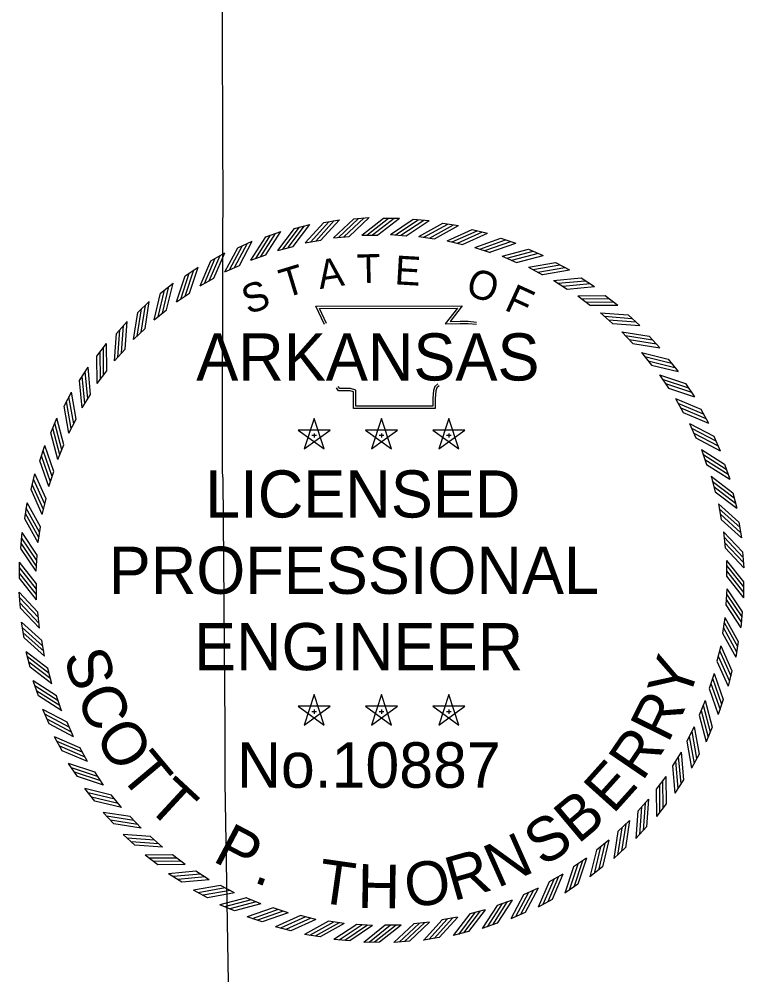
# Model space of a CAD drawing. Extents: x -83719 to 153526, y -11835 to 11446.
# Drawn here: x 3046.5 to 3294.9, y 312.1 to 639.6 of the extents above; entities that cross this region are included whole.
import ezdxf

# ---------------------------------------------------------------- set-up
doc = ezdxf.new("R2010")
doc.units = 0
doc.layers.add('Level 2', color=7, linetype='Continuous')
doc.layers.add('STAMP_PP', color=7, linetype='Continuous')

msp = doc.modelspace()

# ---------------------------------------------------------------- linework, layer by layer
at = {"layer": 'Level 2'}
for points in [[(3114.07, 974.88), (3114.15, 932.17), (3114.18, 930.54), (3114.6, 842.53), (3114.69, 841.13), (3115.18, 774.82), (3115.57, 763.88), (3115.65, 760.91), (3115.67, 759.54), (3115.53, 758.86), (3115.42, 758.09), (3115.24, 756.85), (3115.22, 754.54), (3115.19, 743.98), (3115.91, 664.81), (3115.98, 660.54), (3116.26, 573.57), (3116.21, 569.56), (3116.13, 484.41), (3116.32, 481.98), (3117.02, 397.13), (3117.05, 395.59), (3117.05, 378.05)], [(3117.05, 378.05), (3118.11, 309.58), (3118.11, 308.25), (3118.34, 263.49)]]:
    msp.add_lwpolyline(points, dxfattribs=at)
at = {"layer": 'STAMP_PP'}
for p, q in [((3150.9, 569.91), (3156.26, 570.86)), ((3161.08, 571.13), (3166.5, 571.63)), ((3171.39, 571.43), (3176.83, 571.43)), ((3181.58, 571.02), (3187, 570.63)), ((3131.01, 564.98), (3136.14, 566.8)), ((3140.85, 567.86), (3146.11, 569.24)), ((3191.75, 569.7), (3197.12, 568.86)), ((3201.77, 567.55), (3207.06, 566.26)), ((3121.43, 561.3), (3126.4, 563.53)), ((3144.59, 562.92), (3149.96, 563.87)), ((3154.22, 564.68), (3159.65, 565.18)), ((3163.96, 565.64), (3169.41, 565.64)), ((3173.75, 565.8), (3179.19, 565.4)), ((3183.51, 565.14), (3188.9, 564.29)), ((3193.19, 563.68), (3198.49, 562.39)), ((3211.59, 564.57), (3216.75, 562.85)), ((3135.14, 560.37), (3140.42, 561.76)), ((3202.71, 561.42), (3207.89, 559.7)), ((3221.12, 560.8), (3226.13, 558.66)), ((3112.2, 556.85), (3116.96, 559.48)), ((3125.94, 557.05), (3131.08, 558.87)), ((3212.02, 558.39), (3217.03, 556.25)), ((3103.36, 551.64), (3107.89, 554.66)), ((3117.04, 552.98), (3122.01, 555.21)), ((3221.04, 554.6), (3225.86, 552.05)), ((3230.31, 556.24), (3235.12, 553.7)), ((3108.5, 548.19), (3113.27, 550.83)), ((3239.1, 550.95), (3243.68, 548.02)), ((3094.98, 545.72), (3099.24, 549.11)), ((3229.72, 550.08), (3234.32, 547.14)), ((3100.39, 542.71), (3104.93, 545.73)), ((3238, 544.85), (3242.33, 541.54)), ((3247.41, 544.95), (3251.74, 541.64)), ((3087.12, 539.14), (3091.09, 542.86)), ((3092.76, 536.57), (3097.04, 539.96)), ((3245.82, 538.96), (3249.86, 535.3)), ((3255.21, 538.28), (3259.24, 534.63)), ((3079.83, 531.92), (3083.48, 535.96)), ((3085.67, 529.83), (3089.64, 533.56)), ((3253.12, 532.45), (3256.85, 528.47)), ((3262.42, 530.99), (3266.14, 527.02)), ((3073.17, 524.13), (3076.47, 528.45)), ((3079.15, 522.53), (3082.81, 526.58)), ((3259.86, 525.35), (3263.25, 521.08)), ((3269.01, 523.13), (3272.39, 518.87)), ((3067.16, 515.81), (3070.1, 520.39)), ((3073.26, 514.71), (3076.57, 519.05)), ((3265.99, 517.72), (3269.02, 513.18)), ((3274.93, 514.75), (3277.94, 510.23)), ((3061.87, 507.03), (3064.41, 511.84)), ((3068.04, 506.44), (3070.98, 511.03)), ((3271.47, 509.61), (3274.11, 504.84)), ((3280.13, 505.92), (3282.76, 501.15)), ((3057.32, 497.84), (3059.46, 502.84)), ((3063.51, 497.76), (3066.06, 502.58)), ((3147.61, 502.79), (3144.21, 492.34)), ((3151, 492.35), (3147.62, 502.8)), ((3170.69, 502.79), (3167.28, 492.34)), ((3174.08, 492.35), (3170.7, 502.8)), ((3193.77, 502.79), (3190.36, 492.34)), ((3197.16, 492.35), (3193.77, 502.8)), ((3276.26, 501.08), (3278.5, 496.1)), ((3153.1, 498.8), (3142.11, 498.81)), ((3142.12, 498.8), (3151, 492.33)), ((3144.22, 492.35), (3153.11, 498.8)), ((3176.18, 498.8), (3165.19, 498.81)), ((3165.2, 498.8), (3174.08, 492.33)), ((3167.3, 492.35), (3176.19, 498.8)), ((3199.25, 498.8), (3188.27, 498.81)), ((3188.28, 498.8), (3197.16, 492.33)), ((3190.37, 492.35), (3199.27, 498.8)), ((3146.83, 497.04), (3148.46, 497.04)), ((3147.62, 497.63), (3147.62, 496.25)), ((3169.91, 497.04), (3171.54, 497.04)), ((3170.7, 497.63), (3170.7, 496.25)), ((3192.98, 497.04), (3194.62, 497.04)), ((3193.78, 497.63), (3193.78, 496.25)), ((3284.59, 496.68), (3286.82, 491.72)), ((3053.54, 488.3), (3055.26, 493.47)), ((3059.72, 488.74), (3061.86, 493.75)), ((3280.33, 492.18), (3282.15, 487.03)), ((3288.27, 487.11), (3290.08, 481.98)), ((3050.56, 478.49), (3051.85, 483.78)), ((3056.69, 479.43), (3058.41, 484.6)), ((3283.66, 482.97), (3285.04, 477.69)), ((3054.43, 469.91), (3055.72, 475.2)), ((3291.14, 477.26), (3292.53, 472)), ((3048.41, 468.46), (3049.25, 473.84)), ((3286.21, 473.52), (3287.15, 468.15)), ((3052.97, 460.23), (3053.82, 465.61)), ((3293.2, 467.21), (3294.14, 461.86)), ((3047.09, 458.29), (3047.49, 463.72)), ((3287.97, 463.89), (3288.47, 458.46)), ((3052.32, 450.46), (3052.72, 455.9)), ((3294.41, 457.03), (3294.91, 451.61)), ((3046.61, 448.05), (3046.56, 453.49)), ((3288.93, 454.15), (3288.98, 448.7)), ((3052.47, 440.68), (3052.42, 446.13)), ((3294.79, 446.78), (3294.84, 441.34)), ((3046.98, 437.8), (3046.48, 443.22)), ((3289.08, 444.37), (3288.68, 438.93)), ((3053.43, 430.94), (3052.93, 436.37)), ((3294.31, 436.54), (3293.91, 431.11)), ((3048.2, 427.61), (3047.25, 432.97)), ((3288.42, 434.6), (3287.58, 429.21)), ((3055.19, 421.31), (3054.24, 426.68)), ((3292.99, 426.36), (3292.14, 420.99)), ((3050.25, 417.57), (3048.87, 422.83)), ((3286.96, 424.92), (3285.67, 419.62)), ((3057.74, 411.86), (3056.35, 417.13)), ((3290.83, 416.34), (3289.55, 411.05)), ((3053.13, 407.72), (3051.32, 412.85)), ((3284.71, 415.4), (3282.99, 410.22)), ((3061.06, 402.65), (3059.24, 407.79)), ((3147.61, 408.16), (3144.21, 397.72)), ((3151, 397.72), (3147.62, 408.17)), ((3170.69, 408.16), (3167.28, 397.72)), ((3174.08, 397.72), (3170.7, 408.17)), ((3193.77, 408.16), (3190.36, 397.72)), ((3197.16, 397.72), (3193.77, 408.17)), ((3281.68, 406.09), (3279.53, 401.08)), ((3287.86, 406.52), (3286.14, 401.36)), ((3056.81, 398.15), (3054.58, 403.11)), ((3153.1, 404.17), (3142.11, 404.19)), ((3142.12, 404.17), (3151, 397.71)), ((3144.22, 397.72), (3153.11, 404.17)), ((3147.62, 403.01), (3147.62, 401.63)), ((3176.18, 404.17), (3165.19, 404.19)), ((3165.2, 404.17), (3174.08, 397.71)), ((3167.3, 397.72), (3176.19, 404.17)), ((3170.7, 403.01), (3170.7, 401.63)), ((3199.25, 404.17), (3188.27, 404.19)), ((3188.28, 404.17), (3197.16, 397.71)), ((3190.37, 397.72), (3199.27, 404.17)), ((3193.78, 403.01), (3193.78, 401.63)), ((3146.83, 402.42), (3148.46, 402.42)), ((3169.91, 402.42), (3171.54, 402.42)), ((3192.98, 402.42), (3194.62, 402.42)), ((3065.13, 393.75), (3062.9, 398.72)), ((3277.89, 397.07), (3275.33, 392.25)), ((3284.08, 396.99), (3281.94, 391.99)), ((3061.27, 388.91), (3058.63, 393.67)), ((3069.93, 385.22), (3067.29, 389.99)), ((3273.36, 388.39), (3270.42, 383.8)), ((3279.53, 387.8), (3276.98, 382.99)), ((3066.47, 380.07), (3063.45, 384.6)), ((3075.41, 377.11), (3072.38, 381.65)), ((3268.14, 380.11), (3264.83, 375.78)), ((3274.23, 379.01), (3271.3, 374.43)), ((3072.39, 371.7), (3069.01, 375.96)), ((3081.54, 369.48), (3078.15, 373.75)), ((3262.25, 372.3), (3258.59, 368.25)), ((3268.23, 370.7), (3264.93, 366.37)), ((3078.98, 363.84), (3075.25, 367.81)), ((3088.28, 362.38), (3084.55, 366.36)), ((3255.73, 364.99), (3251.75, 361.26)), ((3261.56, 362.91), (3257.92, 358.87)), ((3086.19, 356.55), (3082.15, 360.2)), ((3095.58, 355.87), (3091.54, 359.52)), ((3248.63, 358.25), (3244.36, 354.86)), ((3254.27, 355.69), (3250.31, 351.97)), ((3093.98, 349.88), (3089.66, 353.18)), ((3103.4, 349.98), (3099.06, 353.29)), ((3241, 352.12), (3236.47, 349.1)), ((3111.67, 344.75), (3107.08, 347.69)), ((3246.41, 349.1), (3242.15, 345.72)), ((3102.3, 343.88), (3097.72, 346.81)), ((3232.9, 346.64), (3228.12, 344)), ((3111.08, 338.58), (3106.27, 341.13)), ((3120.35, 340.23), (3115.53, 342.78)), ((3224.36, 341.85), (3219.39, 339.61)), ((3238.04, 343.19), (3233.51, 340.17)), ((3129.38, 336.44), (3124.36, 338.58)), ((3215.46, 337.78), (3210.32, 335.96)), ((3229.2, 337.98), (3224.44, 335.35)), ((3120.27, 334.03), (3115.27, 336.17)), ((3138.68, 333.4), (3133.51, 335.13)), ((3206.25, 334.46), (3200.98, 333.07)), ((3129.81, 330.26), (3124.65, 331.97)), ((3148.21, 331.15), (3142.91, 332.44)), ((3196.8, 331.91), (3191.43, 330.96)), ((3219.96, 333.52), (3215, 331.29)), ((3139.62, 327.28), (3134.34, 328.57)), ((3157.88, 329.69), (3152.5, 330.54)), ((3167.65, 329.03), (3162.21, 329.43)), ((3177.44, 329.18), (3171.98, 329.13)), ((3187.18, 330.14), (3181.75, 329.64)), ((3210.39, 329.84), (3205.26, 328.03)), ((3149.65, 325.12), (3144.28, 325.97)), ((3190.5, 324.91), (3185.14, 323.97)), ((3200.55, 326.97), (3195.28, 325.58)), ((3159.82, 323.8), (3154.39, 324.2)), ((3170.07, 323.33), (3164.62, 323.28)), ((3180.31, 323.7), (3174.9, 323.2))]:
    msp.add_line(p, q, dxfattribs=at)
for points in [[(3144.59, 562.92), (3150.89, 569.91)], [(3146.31, 563.2), (3152.62, 570.19)], [(3148.17, 563.57), (3154.47, 570.56)], [(3149.96, 563.87), (3156.26, 570.86)], [(3154.21, 564.68), (3161.08, 571.12)], [(3155.96, 564.82), (3162.82, 571.27)], [(3157.84, 565.04), (3164.7, 571.48)], [(3159.64, 565.19), (3166.5, 571.63)], [(3163.95, 565.64), (3171.38, 571.43)], [(3165.71, 565.62), (3173.13, 571.41)], [(3167.6, 565.66), (3175.02, 571.45)], [(3169.41, 565.65), (3176.83, 571.44)], [(3173.74, 565.79), (3181.57, 571.02)], [(3175.49, 565.65), (3183.31, 570.88)], [(3177.37, 565.55), (3185.2, 570.78)], [(3179.18, 565.4), (3187.01, 570.63)], [(3131.07, 558.87), (3136.14, 566.8)], [(3135.14, 560.36), (3140.84, 567.85)], [(3136.84, 560.79), (3142.54, 568.28)], [(3138.65, 561.32), (3144.36, 568.8)], [(3140.41, 561.76), (3146.12, 569.25)], [(3183.51, 565.14), (3191.74, 569.7)], [(3185.23, 564.85), (3193.47, 569.41)], [(3187.11, 564.59), (3195.34, 569.16)], [(3188.89, 564.3), (3197.13, 568.86)], [(3193.18, 563.68), (3201.77, 567.55)], [(3194.88, 563.25), (3203.46, 567.12)], [(3196.73, 562.84), (3205.31, 566.71)], [(3122, 555.22), (3126.4, 563.54)], [(3125.93, 557.04), (3131, 564.98)], [(3127.59, 557.61), (3132.66, 565.54)], [(3129.36, 558.28), (3134.42, 566.21)], [(3198.48, 562.39), (3207.07, 566.26)], [(3202.71, 561.42), (3211.58, 564.57)], [(3204.36, 560.85), (3213.24, 564)], [(3206.17, 560.3), (3215.04, 563.44)], [(3117.03, 552.97), (3121.43, 561.3)], [(3118.64, 553.67), (3123.03, 562)], [(3120.34, 554.49), (3124.74, 562.81)], [(3207.88, 559.71), (3216.76, 562.85)], [(3212.01, 558.39), (3221.11, 560.79)], [(3213.62, 557.69), (3222.72, 560.09)], [(3108.5, 548.18), (3112.19, 556.84)], [(3110.04, 549.01), (3113.73, 557.67)], [(3111.67, 549.96), (3115.37, 558.62)], [(3113.27, 550.83), (3116.96, 559.49)], [(3215.37, 556.98), (3224.47, 559.39)], [(3217.03, 556.25), (3226.13, 558.66)], [(3103.41, 544.74), (3106.37, 553.67)], [(3104.92, 545.73), (3107.89, 554.67)], [(3221.04, 554.6), (3230.31, 556.24)], [(3222.58, 553.77), (3231.85, 555.41)], [(3224.27, 552.92), (3233.54, 554.56)], [(3225.86, 552.06), (3235.13, 553.7)], [(3100.39, 542.7), (3103.36, 551.63)], [(3101.86, 543.66), (3104.82, 552.59)], [(3229.71, 550.08), (3239.09, 550.95)], [(3095.6, 538.85), (3097.82, 548)], [(3097.03, 539.96), (3099.25, 549.11)], [(3231.18, 549.12), (3240.55, 549.99)], [(3232.8, 548.13), (3242.17, 549.01)], [(3234.31, 547.14), (3243.69, 548.02)], [(3092.76, 536.57), (3094.98, 545.72)], [(3094.14, 537.64), (3096.36, 546.79)], [(3237.99, 544.85), (3247.4, 544.95)], [(3239.37, 543.78), (3248.79, 543.87)], [(3088.3, 532.34), (3089.76, 541.64)], [(3089.64, 533.56), (3091.09, 542.86)], [(3151.11, 535.02), (3148.21, 541.3), (3198.39, 541.33), (3194.2, 536.06), (3197.61, 536.11), (3200.46, 536.14), (3203.3, 535.83)], [(3151.84, 535.35), (3149.46, 540.5), (3196.74, 540.53), (3192.54, 535.24), (3197.62, 535.31), (3200.42, 535.35), (3203.22, 535.04)], [(3240.9, 542.66), (3250.31, 542.76)], [(3242.33, 541.55), (3251.74, 541.64)], [(3085.67, 529.83), (3087.12, 539.13)], [(3086.95, 531.01), (3088.41, 540.31)], [(3245.81, 538.96), (3255.2, 538.28)], [(3247.1, 537.78), (3256.49, 537.09)], [(3081.57, 525.24), (3082.25, 534.63)], [(3082.8, 526.57), (3083.48, 535.96)], [(3248.53, 536.54), (3257.92, 535.86)], [(3249.86, 535.31), (3259.25, 534.63)], [(3079.15, 522.52), (3079.83, 531.91)], [(3080.34, 523.81), (3081.02, 533.2)], [(3253.11, 532.45), (3262.41, 530.99)], [(3254.3, 531.16), (3263.6, 529.7)], [(3076.56, 519.05), (3076.47, 528.46)], [(3255.62, 529.81), (3264.92, 528.35)], [(3256.85, 528.47), (3266.15, 527.02)], [(3073.26, 514.71), (3073.16, 524.12)], [(3074.34, 516.09), (3074.24, 525.5)], [(3075.45, 517.62), (3075.35, 527.03)], [(3259.85, 525.35), (3269, 523.13)], [(3260.93, 523.97), (3270.08, 521.75)], [(3262.13, 522.51), (3271.28, 520.3)], [(3263.25, 521.08), (3272.4, 518.87)], [(3069.98, 509.51), (3069.1, 518.88)], [(3070.97, 511.03), (3070.1, 520.4)], [(3265.98, 517.72), (3274.92, 514.76)], [(3068.04, 506.43), (3067.16, 515.8)], [(3068.99, 507.9), (3068.12, 517.27)], [(3189.98, 514.61), (3188.93, 513.75), (3188.56, 512.4), (3188.27, 509.7), (3188.27, 506.98), (3161.85, 506.98), (3161.85, 510.87), (3161.85, 512.49), (3160.03, 513.05), (3156.36, 513.05), (3155.89, 513.77)], [(3266.94, 516.26), (3275.88, 513.29)], [(3268.02, 514.71), (3276.96, 511.74)], [(3066.06, 502.57), (3064.41, 511.84)], [(3190.49, 513.99), (3189.63, 513.29), (3189.35, 512.25), (3189.06, 509.65), (3189.06, 506.18), (3161.05, 506.18), (3161.05, 510.87), (3161.05, 511.91), (3159.91, 512.25), (3155.93, 512.25), (3155.22, 513.33)], [(3269.02, 513.19), (3277.95, 510.22)], [(3064.35, 499.29), (3062.7, 508.56)], [(3065.19, 500.98), (3063.55, 510.25)], [(3271.46, 509.61), (3280.12, 505.92)], [(3272.3, 508.07), (3280.96, 504.38)], [(3063.51, 497.75), (3061.87, 507.02)], [(3273.25, 506.44), (3281.91, 502.75)], [(3274.11, 504.85), (3282.77, 501.15)], [(3061.13, 492.09), (3058.73, 501.19)], [(3061.86, 493.75), (3059.46, 502.85)], [(3276.26, 501.08), (3284.58, 496.68)], [(3059.72, 488.73), (3057.32, 497.83)], [(3060.43, 490.33), (3058.02, 499.43)], [(3276.96, 499.48), (3285.28, 495.08)], [(3277.77, 497.77), (3286.1, 493.37)], [(3278.5, 496.11), (3286.83, 491.71)], [(3057.82, 482.88), (3054.67, 491.76)], [(3058.4, 484.6), (3055.26, 493.47)], [(3280.33, 492.18), (3288.26, 487.11)], [(3056.69, 479.42), (3053.54, 488.29)], [(3057.26, 481.08), (3054.11, 489.95)], [(3280.9, 490.52), (3288.83, 485.46)], [(3281.57, 488.76), (3289.5, 483.69)], [(3282.15, 487.04), (3290.09, 481.97)], [(3055.27, 473.44), (3051.4, 482.02)], [(3055.72, 475.2), (3051.85, 483.78)], [(3283.65, 482.97), (3291.14, 477.27)], [(3054.44, 469.9), (3050.57, 478.48)], [(3054.87, 471.6), (3051, 480.18)], [(3284.08, 481.28), (3291.57, 475.57)], [(3284.6, 479.46), (3292.09, 473.75)], [(3285.05, 477.7), (3292.53, 472)], [(3053.52, 463.82), (3048.95, 472.05)], [(3053.82, 465.61), (3049.25, 473.84)], [(3286.2, 473.53), (3293.19, 467.22)], [(3286.49, 471.8), (3293.48, 465.49)], [(3052.98, 460.22), (3048.41, 468.45)], [(3053.26, 461.95), (3048.7, 470.18)], [(3286.86, 469.94), (3293.85, 463.64)], [(3287.16, 468.16), (3294.15, 461.85)], [(3052.56, 454.09), (3047.33, 461.92)], [(3052.71, 455.89), (3047.48, 463.72)], [(3287.96, 463.9), (3294.41, 457.04)], [(3288.11, 462.15), (3294.55, 455.29)], [(3052.47, 452.2), (3047.24, 460.03)], [(3288.32, 460.27), (3294.77, 453.41)], [(3052.32, 450.46), (3047.09, 458.28)], [(3288.47, 458.47), (3294.92, 451.61)], [(3052.41, 446.12), (3046.56, 453.49)], [(3288.92, 454.16), (3294.78, 446.79)], [(3288.92, 452.41), (3294.78, 445.04)], [(3052.41, 444.31), (3046.56, 451.68)], [(3052.47, 442.42), (3046.62, 449.79)], [(3288.98, 450.52), (3294.84, 443.15)], [(3288.98, 448.7), (3294.84, 441.33)], [(3052.47, 440.67), (3046.62, 448.04)], [(3052.93, 436.36), (3046.48, 443.22)], [(3288.93, 442.63), (3294.16, 434.8)], [(3289.08, 444.37), (3294.31, 436.54)], [(3053.08, 434.55), (3046.63, 441.41)], [(3053.29, 432.67), (3046.84, 439.54)], [(3288.68, 438.93), (3293.91, 431.1)], [(3288.83, 440.74), (3294.06, 432.91)], [(3053.43, 430.93), (3046.99, 437.79)], [(3054.24, 426.67), (3047.25, 432.98)], [(3288.13, 432.88), (3292.7, 424.65)], [(3288.42, 434.61), (3292.99, 426.37)], [(3054.54, 424.88), (3047.55, 431.19)], [(3054.91, 423.03), (3047.92, 429.33)], [(3287.58, 429.22), (3292.15, 420.98)], [(3287.88, 431.01), (3292.44, 422.77)], [(3055.2, 421.3), (3048.21, 427.61)], [(3056.35, 417.13), (3048.86, 422.83)], [(3286.53, 423.23), (3290.4, 414.65)], [(3286.96, 424.93), (3290.83, 416.35)], [(3056.8, 415.37), (3049.31, 421.07)], [(3057.32, 413.55), (3049.83, 419.26)], [(3285.68, 419.63), (3289.55, 411.05)], [(3286.12, 421.39), (3289.99, 412.8)], [(3057.75, 411.85), (3050.26, 417.56)], [(3059.24, 407.79), (3051.31, 412.85)], [(3284.14, 413.75), (3287.29, 404.88)], [(3284.71, 415.41), (3287.85, 406.53)], [(3059.83, 406.07), (3051.9, 411.14)], [(3060.5, 404.3), (3052.57, 409.37)], [(3282.99, 410.23), (3286.14, 401.36)], [(3283.58, 411.94), (3286.73, 403.07)], [(3061.07, 402.65), (3053.14, 407.72)], [(3281.67, 406.1), (3284.08, 397)], [(3062.9, 398.72), (3054.57, 403.11)], [(3280.97, 404.5), (3283.37, 395.39)], [(3063.62, 397.06), (3055.3, 401.45)], [(3064.44, 395.35), (3056.11, 399.75)], [(3279.54, 401.08), (3281.94, 391.98)], [(3280.27, 402.74), (3282.67, 393.64)], [(3065.14, 393.75), (3056.82, 398.14)], [(3277.88, 397.08), (3279.53, 387.81)], [(3067.29, 389.98), (3058.63, 393.67)], [(3276.2, 393.85), (3277.85, 384.58)], [(3277.05, 395.54), (3278.69, 386.27)], [(3068.15, 388.39), (3059.49, 392.08)], [(3069.1, 386.75), (3060.44, 390.45)], [(3275.34, 392.25), (3276.98, 382.98)], [(3069.93, 385.21), (3061.27, 388.91)], [(3272.4, 386.93), (3273.28, 377.56)], [(3273.36, 388.4), (3274.23, 379.02)], [(3072.38, 381.64), (3063.45, 384.6)], [(3270.43, 383.8), (3271.3, 374.43)], [(3271.42, 385.32), (3272.29, 375.94)], [(3073.37, 380.12), (3064.44, 383.09)], [(3074.46, 378.57), (3065.52, 381.54)], [(3075.41, 377.1), (3066.48, 380.07)], [(3268.14, 380.12), (3268.23, 370.71)], [(3265.95, 377.21), (3266.04, 367.8)], [(3267.06, 378.74), (3267.16, 369.33)], [(3078.15, 373.74), (3069, 375.96)], [(3079.26, 372.31), (3070.11, 374.53)], [(3264.83, 375.78), (3264.93, 366.37)], [(3080.47, 370.86), (3071.32, 373.08)], [(3081.55, 369.48), (3072.4, 371.69)], [(3261.06, 371.02), (3260.38, 361.63)], [(3262.25, 372.3), (3261.57, 362.91)], [(3084.55, 366.35), (3075.25, 367.81)], [(3258.6, 368.25), (3257.92, 358.86)], [(3259.82, 369.59), (3259.14, 360.2)], [(3085.78, 365.02), (3076.48, 366.47)], [(3087.1, 363.67), (3077.8, 365.12)], [(3088.29, 362.38), (3078.98, 363.84)], [(3254.44, 363.81), (3252.99, 354.51)], [(3255.73, 365), (3254.28, 355.7)], [(3251.76, 361.26), (3250.3, 351.96)], [(3253.09, 362.49), (3251.64, 353.19)], [(3091.54, 359.52), (3082.15, 360.2)], [(3092.87, 358.29), (3083.48, 358.97)], [(3094.3, 357.05), (3084.91, 357.73)], [(3247.25, 357.18), (3245.04, 348.04)], [(3248.64, 358.26), (3246.42, 349.11)], [(3095.59, 355.87), (3086.2, 356.55)], [(3244.37, 354.86), (3242.15, 345.72)], [(3245.8, 355.98), (3243.58, 346.83)], [(3099.07, 353.28), (3089.65, 353.18)], [(3100.5, 352.16), (3091.08, 352.07)], [(3102.02, 351.05), (3092.61, 350.96)], [(3239.54, 351.17), (3236.58, 342.24)], [(3241.01, 352.13), (3238.04, 343.19)], [(3103.41, 349.98), (3093.99, 349.88)], [(3107.08, 347.68), (3097.71, 346.81)], [(3236.47, 349.1), (3233.51, 340.16)], [(3237.99, 350.09), (3235.03, 341.15)], [(3108.6, 346.69), (3099.23, 345.82)], [(3110.22, 345.71), (3100.84, 344.84)], [(3111.68, 344.75), (3102.31, 343.88)], [(3228.13, 344), (3224.44, 335.34)], [(3229.72, 344.86), (3226.03, 336.2)], [(3231.36, 345.81), (3227.66, 337.16)], [(3232.9, 346.65), (3229.2, 337.99)], [(3115.54, 342.77), (3106.27, 341.13)], [(3117.13, 341.91), (3107.86, 340.27)], [(3118.82, 341.06), (3109.55, 339.42)], [(3222.76, 341.15), (3218.37, 332.83)], [(3224.36, 341.86), (3219.97, 333.53)], [(3120.36, 340.23), (3111.09, 338.58)], [(3124.37, 338.57), (3115.26, 336.17)], [(3126.03, 337.85), (3116.92, 335.44)], [(3215.46, 337.78), (3210.4, 329.85)], [(3219.39, 339.61), (3215, 331.29)], [(3221.05, 340.34), (3216.66, 332.01)], [(3127.78, 337.14), (3118.68, 334.74)], [(3129.38, 336.44), (3120.28, 334.03)], [(3133.51, 335.12), (3124.64, 331.97)], [(3135.23, 334.53), (3126.35, 331.38)], [(3206.26, 334.46), (3200.55, 326.97)], [(3210.33, 335.96), (3205.26, 328.02)], [(3212.04, 336.55), (3206.97, 328.61)], [(3213.81, 337.22), (3208.74, 329.28)], [(3137.03, 333.97), (3128.16, 330.83)], [(3138.69, 333.41), (3129.82, 330.26)], [(3142.91, 332.43), (3134.33, 328.56)], [(3144.67, 331.99), (3136.09, 328.12)], [(3146.52, 331.58), (3137.93, 327.71)], [(3148.21, 331.15), (3139.63, 327.28)], [(3191.44, 330.96), (3185.14, 323.96)], [(3193.23, 331.25), (3186.92, 324.26)], [(3195.08, 331.62), (3188.78, 324.63)], [(3196.81, 331.91), (3190.5, 324.92)], [(3200.99, 333.07), (3195.28, 325.58)], [(3202.74, 333.51), (3197.04, 326.02)], [(3204.56, 334.03), (3198.85, 326.54)], [(3152.5, 330.53), (3144.27, 325.97)], [(3154.29, 330.23), (3146.06, 325.67)], [(3156.16, 329.98), (3147.93, 325.42)], [(3157.89, 329.69), (3149.66, 325.13)], [(3162.22, 329.43), (3154.39, 324.2)], [(3164.02, 329.28), (3156.2, 324.05)], [(3165.91, 329.18), (3158.08, 323.95)], [(3167.66, 329.04), (3159.83, 323.81)], [(3171.99, 329.13), (3164.62, 323.27)], [(3173.8, 329.13), (3166.43, 323.27)], [(3175.69, 329.19), (3168.32, 323.33)], [(3177.44, 329.19), (3170.07, 323.33)], [(3181.75, 329.64), (3174.89, 323.19)], [(3183.56, 329.79), (3176.7, 323.34)], [(3185.44, 330.01), (3178.58, 323.56)], [(3187.18, 330.15), (3180.32, 323.7)]]:
    msp.add_lwpolyline(points, dxfattribs=at)

# ---------------------------------------------------------------- texts
for s, height, rotation, p in [('A', 9.9, 8.6788, (3149.58, 547.1)), ('T', 9.9, 1.4789, (3162.37, 549.07)), ('E', 9.9, 356.672, (3175.03, 548.77)), ('T', 9.9, 16.9015, (3137.57, 543.96)), ('O', 9.9, 341.2218, (3199.07, 545.37)), ('S', 9.9, 19.7726, (3124.98, 538.31)), ('F', 9.9, 335.3628, (3212.41, 540.16)), ('S', 15.03, 286.9475, (3061.59, 421.47)), ('Y', 15.03, 71.7733, (3275.78, 405.43)), ('C', 15.03, 294.2435, (3065.77, 407.76)), ('R', 15.03, 63.7477, (3268.9, 391.25)), ('O', 15.03, 301.9044, (3071.99, 394.05)), ('R', 15.03, 55.7221, (3260.1, 378.16)), ('T', 15.03, 309.93, (3080.41, 380.72)), ('E', 15.03, 48.0613, (3250.08, 366.93)), ('T', 15.03, 317.226, (3089.62, 369.73)), ('B', 15.03, 40.0357, (3238.07, 356.71)), ('P', 15.03, 332.1828, (3112.43, 351.3)), ('S', 15.03, 32.7397, (3226.01, 348.95)), ('N', 15.03, 23.9845, (3210.39, 341.76)), ('R', 15.03, 15.9589, (3195.26, 337.33)), ('T', 15.03, 351.882, (3148.26, 337.1)), ('O', 15.03, 7.9332, (3179.65, 335.05)), ('H', 15.03, 359.178, (3162.46, 335.08)), ('.', 15.03, 340.2084, (3126.42, 344.03))]:
    msp.add_text(s, height=height, rotation=rotation, dxfattribs=at).set_placement(p)
for s, height, p in [('ARKANSAS', 16.155, (3107.2, 515.79)), ('LICENSED', 16.155, (3110.27, 468.84)), ('PROFESSIONAL', 16.1547, (3077.19, 442.69)), ('ENGINEER', 16.155, (3106.43, 416.53)), ('No.10887', 15.578, (3121.19, 376.25))]:
    msp.add_text(s, height=height, dxfattribs=at).set_placement(p)

doc.saveas('drawing.dxf')
